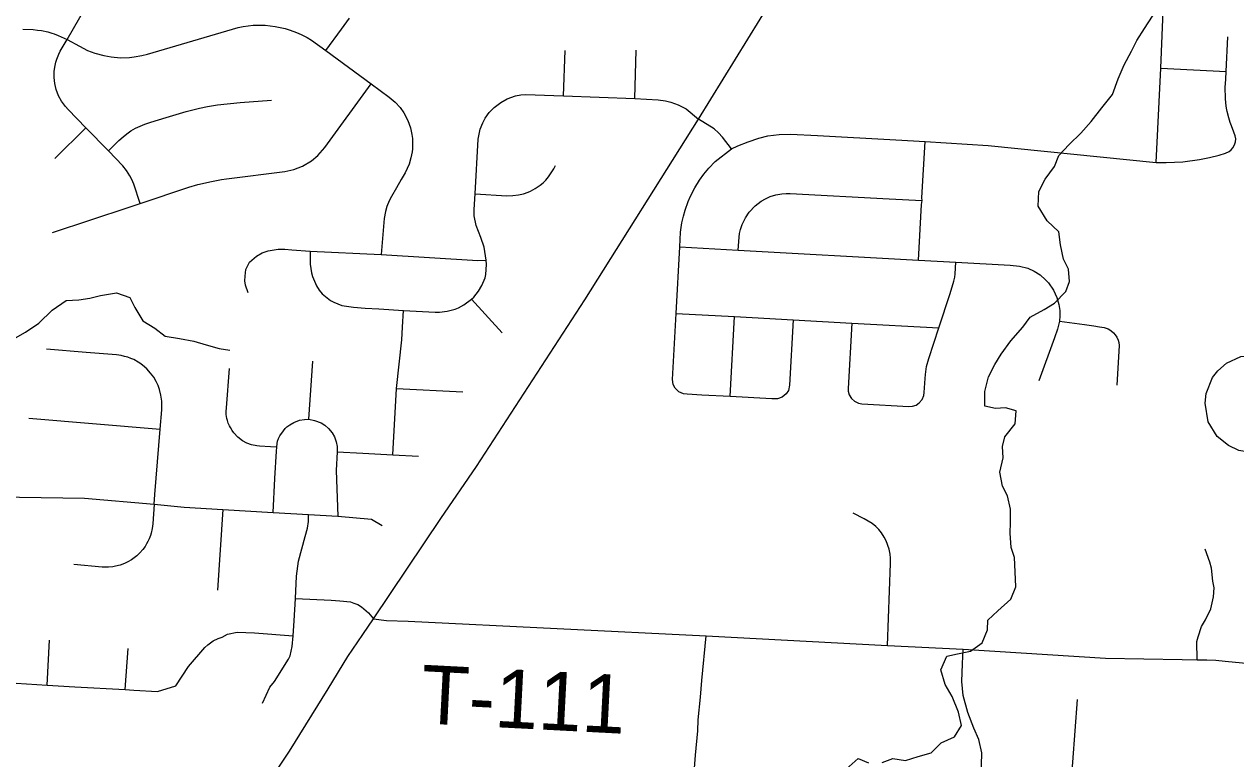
# Model space of a CAD drawing. Extents: x 114604 to 551442, y 316898 to 567001.
# Drawn here: x 222481 to 228680, y 462592 to 466350 of the extents above; entities that cross this region are included whole.
import ezdxf

# ---------------------------------------------------------------- set-up
doc = ezdxf.new("R2010")
doc.units = 0
for name, color, linetype in [('GE_P_Alignment_1000_Cardinal_Points', 7, 'Continuous'), ('GE_P_Alignment_500_Bearings', 7, 'Continuous'), ('PM_P_Cells', 7, 'Continuous'), ('PM_P_Crosswalk', 7, 'Continuous')]:
    doc.layers.add(name, color=color, linetype=linetype)

msp = doc.modelspace()

# ---------------------------------------------------------------- linework, layer by layer
at = {"layer": 'GE_P_Alignment_1000_Cardinal_Points'}
for p, q in [((225241.2, 465984.4), (225248.6, 466216.1)), ((225604.7, 465970.5), (225612.6, 466218)), ((228296.2, 466125.6), (228630.8, 466109.2)), ((222637.5, 465663.7), (222796.6, 465820.4)), ((224769.1, 464944.3), (224926.5, 464770.6)), ((226093.8, 464444.7), (226116.3, 464854.1)), ((223937.1, 464328.9), (223957, 464626.2)), ((224385.1, 464486.4), (224726, 464468.6)), ((222504.9, 464334), (223176.3, 464277.6)), ((223496.6, 463868), (223469.7, 463454.4)), ((222598.9, 462968.2), (222610.7, 463198.9)), ((222997.6, 462946.6), (223012.5, 463155.3))]:
    msp.add_line(p, q, dxfattribs=at)
for points in [[(228272.6, 465643.7), (228296.2, 466125.6), (228308, 466375.7), (228307.7, 466415.1), (228304.7, 466477.2), (228301.3, 466545.8), (228297.4, 466624.3), (228295, 466673.3), (228293, 466712.5), (228291.6, 466749.6), (228291.7, 466776.9), (228293.5, 466817.8), (228297.4, 466858.6), (228308.5, 466926), (228318, 466965.8), (228333.7, 467018.1), (228356.3, 467082.1)], [(223075.1, 465432.9), (223041.7, 465532.6), (223031.5, 465556.7), (223021.9, 465575.3), (223005.1, 465601.7), (222985.6, 465626.4), (222912, 465702.2), (222796.6, 465820.4), (222705.5, 465913.5), (222691.7, 465929), (222671.3, 465957.4), (222656.8, 465984.4), (222644.4, 466017.2), (222637.3, 466047.1), (222634, 466077.6), (222634.3, 466108.3), (222636.8, 466130), (222642.3, 466155.7), (222647.4, 466172.5), (222657.3, 466196.9), (222665.3, 466212.5), (222700.3, 466271.8), (222830.3, 466499.1)], [(222700.3, 466271.8), (222763.1, 466237.4), (222805.4, 466216.2), (222842.2, 466202.1), (222887.6, 466189.6), (222926.4, 466182.8), (222973.4, 466179.1), (223020.5, 466180.5), (223043.9, 466183), (223082.6, 466189.9), (223111.3, 466197.4), (223575.8, 466334.2), (223601.3, 466339.1), (223627.1, 466342.7), (223653, 466345), (223679, 466345.9), (223713.7, 466345), (223739.6, 466342.7), (223765.4, 466339.1), (223790.9, 466334.2), (223816.2, 466327.9), (223841.1, 466320.4), (223873.6, 466308.3), (223897.4, 466297.7), (223928.2, 466281.8), (223950.5, 466268.4), (224023.5, 466216.4), (224256.5, 466045.5), (224348.5, 465978), (224379.8, 465950.9), (224404, 465923.9), (224423.3, 465896.4), (224443.7, 465857.4), (224456.8, 465820.9), (224464.7, 465785.5), (224467.2, 465765), (224468.4, 465734), (224467.4, 465713.3), (224465.7, 465697.8), (224460, 465667.3), (224450.2, 465635.1), (224429.6, 465590.5), (224409.9, 465555.9), (224385.3, 465512.7), (224360.7, 465469.5), (224348.8, 465446.2), (224337.2, 465417.1), (224329.9, 465391.9), (224323.5, 465355.9), (224308.3, 465171.5)], [(224023.5, 466216.4), (224104.4, 466326), (224144.8, 466380.9)], [(222473.5, 466325.5), (222526, 466322.7), (222548.6, 466320.8), (222568.9, 466317.9), (222602.2, 466310.9), (222621.9, 466305.2), (222634.9, 466300.9), (222654, 466293.6), (222700.3, 466271.8)], [(226415.8, 464837.7), (226397.5, 464503.2), (226391, 464476.6), (226379.5, 464458.4), (226359.9, 464442.2), (226335.4, 464433.4), (226307, 464433), (226093.8, 464444.7), (225947.9, 464452.7), (225873.9, 464456.8), (225854.3, 464459.3), (225830.6, 464470.2), (225811.7, 464489), (225802.3, 464507.6), (225798.3, 464532.7), (225816.7, 464870.5), (225836.6, 465211.2), (225839.9, 465286), (225846.4, 465333.5), (225853.9, 465368), (225862.5, 465398.7), (225878.8, 465443.8), (225890.4, 465470.2), (225912.8, 465512.6), (225936.9, 465551.8), (225959.2, 465583.3), (225983.6, 465613.1), (226017.1, 465648.1), (226099.8, 465712.5), (226132.5, 465728.1), (226185.5, 465749), (226240.8, 465767.9), (226286.4, 465779.1), (226344.2, 465785.4), (226401.4, 465787.3), (226539.4, 465781.9), (226941.5, 465759.5), (227091, 465751.2), (227414.2, 465729.2), (228272.6, 465643.7), (228324.1, 465642.5), (228409.9, 465646.4), (228495, 465657.6), (228545.5, 465667.9), (228595.4, 465680.7), (228628.3, 465690.7), (228645.9, 465699), (228657.1, 465707.9), (228665.7, 465717.7), (228674.6, 465733.6), (228679, 465748.6), (228680.2, 465764.1), (228678.2, 465779.6), (228671.2, 465798.8), (228658.2, 465830.8), (228652.5, 465846.8), (228645, 465871.2), (228636.9, 465904.2), (228633.8, 465920.9), (228630, 465946.1), (228627.6, 465971.5), (228626.8, 466026.6), (228628.9, 466070), (228630.8, 466109.2), (228639.4, 466285.4)], [(222626.3, 465283.9), (223018.4, 465414), (223075.1, 465432.9), (223323.9, 465515.9), (223368.7, 465529.6), (223439.2, 465546.5), (223490.6, 465555.5), (223516.1, 465558.9), (223813.8, 465597.5), (223860.2, 465607.2), (223904.5, 465624.1), (223951.8, 465652.2), (223984.1, 465679.3), (224018.7, 465719.2), (224256.5, 466045.5)], [(222912, 465702.2), (222965.4, 465754.7), (222987.4, 465774.8), (223005.9, 465789.5), (223026.8, 465804.1), (223050.6, 465818.5), (223098.2, 465838.4), (223128.6, 465849.5), (223207, 465873.1), (223310.1, 465904), (223377.1, 465921.5), (223419.2, 465930.1), (223470.5, 465937.9), (223586.8, 465949.1), (223746.4, 465962.5)], [(223945, 465189.3), (223944.2, 465145.2), (223944.9, 465122.9), (223951, 465077.6), (223956.2, 465060), (223977, 465011.9), (223989.4, 464989.7), (224005.7, 464971.3), (224048.9, 464937.6), (224065.1, 464927.7), (224106.7, 464911), (224165.5, 464902.1), (224224.8, 464897.2), (224295.2, 464894.7), (224421.7, 464885.6), (224584.6, 464877.9), (224605.3, 464877.7), (224645.5, 464882.2), (224685.3, 464892.7), (224703.3, 464899.8), (224730.6, 464915.2), (224769.1, 464944.3), (224782.1, 464953.6), (224805.4, 464984.1), (224822.3, 465013.4), (224839.1, 465053.1), (224842.8, 465069.4), (224846.7, 465120.7), (224844.7, 465143.7), (224835.3, 465209.5), (224817.2, 465258.4), (224792.8, 465320.8), (224784, 465370.2), (224783.4, 465401.7), (224788.1, 465482.4), (224804.5, 465761.6), (224814.5, 465812.9), (224827.3, 465846), (224840, 465869.6), (224860.8, 465898.8), (224885.4, 465924.7), (224919.2, 465950.7), (224952.6, 465968.7), (224995.1, 465983.4), (225021.4, 465988.4), (225048.1, 465990.7), (225191.8, 465986.4), (225241.2, 465984.4), (225604.7, 465970.5), (225724.8, 465964.3), (225762.8, 465958), (225790.2, 465950.8), (225826.9, 465937.5), (225868.4, 465916.7), (225930.9, 465865.2)], [(226099.8, 465712.5), (226053.8, 465772.1), (226033.9, 465795.2), (226011.2, 465815.6), (225930.9, 465865.2)], [(227056.2, 465143.1), (227072.6, 465427.6), (227075.3, 465448.1), (227074.5, 465462.6), (227091, 465751.2)], [(224788.1, 465482.4), (224949.8, 465471.8), (224981.1, 465473.2), (225010.2, 465476.8), (225036, 465482.9), (225060.2, 465491.6), (225071.8, 465496.4), (225096.3, 465509.9), (225120.6, 465526.1), (225135.7, 465538.5), (225149.6, 465551.7), (225164, 465569.5), (225184.6, 465600), (225190.9, 465610.4), (225199.3, 465627.7)], [(226134.9, 465193.5), (226138.9, 465261.5), (226141.4, 465278.8), (226146.1, 465300.1), (226154.3, 465325), (226171.3, 465360.3), (226190.8, 465389.2), (226220.6, 465421), (226251.8, 465444.8), (226274.5, 465457.8), (226298.4, 465468.4), (226327.6, 465477.5), (226357.6, 465483), (226379.4, 465484.7), (226401.1, 465484.4), (226906.6, 465456.8), (227075.3, 465448.1)], [(225836.6, 465211.2), (226134.9, 465193.5), (227056.2, 465143.1), (227248.3, 465132.6), (227525.5, 465117.4), (227574.5, 465112.9), (227616.5, 465101.5), (227648.3, 465087.2), (227679.6, 465067.4), (227707.6, 465043.1), (227722.3, 465027), (227748.3, 464989.4), (227765.5, 464951.8), (227775.5, 464916.1), (227779.7, 464885.9), (227780.3, 464857.6), (227778, 464831.5), (227768.2, 464789.6), (227752.2, 464744.9), (227672.7, 464526.1)], [(223626.8, 464976.1), (223614, 465015.4), (223610.4, 465037.7), (223610.9, 465061.2), (223615.6, 465095.3), (223634.5, 465132.5), (223668.7, 465163.9), (223697.8, 465180.4), (223729.6, 465191.2), (223780, 465199.8), (223813.8, 465198.7), (223850.6, 465196.6), (223945, 465189.3), (224308.3, 465171.5), (224802.8, 465141.5), (224844.7, 465143.7)], [(226715.3, 464821.3), (226697, 464486.8), (226697.6, 464472.4), (226702.8, 464453.5), (226713.5, 464435.6), (226728.7, 464421.3), (226749.8, 464411), (226767.8, 464407.8), (227007.5, 464394.6), (227027, 464396.1), (227044.3, 464402), (227060.6, 464412.8), (227075.7, 464430.8), (227084, 464450), (227086.4, 464465.4), (227090.4, 464537.5), (227092.1, 464558.4), (227098.7, 464599.7), (227109.7, 464640.1), (227161, 464796.9), (227219, 464972.9), (227238.4, 465035.3), (227242.8, 465056.6), (227245, 465073.9), (227248.3, 465132.6)], [(224367.9, 464146.6), (224385.1, 464486.4), (224413.8, 464735.7), (224417.4, 464800.4), (224421.7, 464885.6)], [(225816.7, 464870.5), (226116.3, 464854.1), (226205.3, 464849.2), (226415.8, 464837.7), (226715.3, 464821.3), (227161, 464796.9)], [(227778, 464831.5), (227906.8, 464813.3), (227954.5, 464806.5), (227983.1, 464802.5), (228007.6, 464798.5), (228027.1, 464791.4), (228041.9, 464782.5), (228055, 464771.2), (228063.9, 464760.7), (228071.3, 464749), (228078.2, 464733.2), (228081.3, 464721.5), (228083.3, 464706), (228072, 464502.9)], [(223184.3, 464377.3), (223185.1, 464387.2), (223185.1, 464422), (223180.1, 464453), (223173.8, 464480.7), (223166.1, 464501.9), (223156.6, 464523), (223144.2, 464544.1), (223127.6, 464565.7), (223108.4, 464586.9), (223086, 464605.9), (223072.9, 464615.7), (223063.3, 464621.4), (223041.3, 464634.3), (223026.3, 464640.6), (223011.2, 464646), (222994.4, 464651), (222977.2, 464654.7), (222953.6, 464657.9), (222930.7, 464660.1), (222797.6, 464671.2), (222594.9, 464687.7)], [(229092, 464149.6), (228973.6, 464154.5), (228869.3, 464156.1), (228755.6, 464158.3), (228696.9, 464169.7), (228643.7, 464195.1), (228585.5, 464241.6), (228539.1, 464316.5), (228523.4, 464412.2), (228528.6, 464460.2), (228560.8, 464542.7), (228588.1, 464576), (228633.9, 464615.9), (228706.5, 464650.3), (228799.6, 464656.8), (228903.4, 464649.7), (228975.5, 464642.7), (229031.2, 464624.6), (229089.5, 464586.6), (229142, 464533), (229242.6, 464418.4), (229259.5, 464398.4)], [(223773.3, 464186.7), (223742, 464188.1), (223684.4, 464191.9), (223670.7, 464193), (223644.2, 464197.9), (223620.3, 464207.3), (223597.9, 464219), (223574.5, 464236.6), (223553.6, 464259.1), (223544.7, 464271.7), (223536.1, 464286.1), (223531.3, 464294.8), (223525.4, 464309.5), (223520.6, 464323.5), (223518, 464333.7), (223514.7, 464352.7), (223513.9, 464369.2), (223515.2, 464387.2), (223530.7, 464589)], [(223145.5, 463893.8), (223149.5, 463943.6), (223176.3, 464277.6), (223184.3, 464377.3)], [(223754.2, 463852.4), (223763.7, 464026.3), (223771.6, 464165.6), (223773.3, 464186.7), (223775.3, 464205.1), (223777.1, 464217.4), (223781.4, 464231.3), (223789, 464244.2), (223808.2, 464270.2), (223816.5, 464281.4), (223825.6, 464289.8), (223839.4, 464300.5), (223861.4, 464313.1), (223889.5, 464324.4), (223914.9, 464327.3), (223937.1, 464328.9), (223965.9, 464323.3), (224000.9, 464310), (224018.5, 464299.4), (224037.7, 464282.1), (224056.5, 464259.1), (224069, 464239.5), (224077.3, 464213.9), (224082, 464189.4), (224082.1, 464163.2), (224076.5, 464066.3), (224086, 463832.4)], [(224082.1, 464163.2), (224213.6, 464154.8), (224367.9, 464146.6), (224499.3, 464139.7)], [(221477.9, 463982.9), (221489.1, 463982.4), (221764.6, 463970.2), (221971, 463961), (222142.6, 463951.4), (222457.1, 463930.6), (222789.3, 463925.7), (223145.5, 463893.8), (223299.8, 463878.7), (223496.6, 463868), (223754.2, 463852.4), (223935.6, 463842.2), (224086, 463832.4), (224257.3, 463817.7), (224313.2, 463784.9)], [(223145.5, 463893.8), (223138.3, 463793.1), (223136.3, 463770.6), (223130.6, 463746.5), (223126.7, 463734.5), (223120.3, 463717.4), (223113.8, 463704.2), (223107.4, 463691.1), (223099.1, 463678.7), (223087.6, 463662.2), (223073.2, 463645.7), (223056.6, 463630), (223029.5, 463609.5), (223010.5, 463598.7), (222993.5, 463591.4), (222971.5, 463583.2), (222948.3, 463576.6), (222933.9, 463574.4), (222911.8, 463572.1), (222879.2, 463572.7), (222735.5, 463585.4)], [(226898.3, 463171.8), (226914.1, 463591.4), (226914, 463603.5), (226913.7, 463617.7), (226911.4, 463639.4), (226906.1, 463665), (226891.5, 463706.1), (226881.6, 463725.5), (226867.4, 463747.6), (226854, 463764.7), (226839.1, 463780.7), (226819.6, 463795.6), (226778.5, 463818.9), (226722.5, 463847.8)], [(223700.3, 462875.6), (223738.3, 462958.3), (223761.6, 462986.8), (223833.8, 463101.6), (223841.2, 463118.1), (223852.4, 463166.5), (223856.4, 463220.5), (223863.1, 463298.3), (223869.6, 463411.8), (223874.6, 463526.7), (223884.6, 463603), (223900.8, 463666.6), (223918.9, 463728.3), (223930.3, 463771.3), (223935.9, 463806.5), (223935.6, 463842.2)], [(228482.4, 463098.1), (228481.9, 463191.4), (228488.6, 463215.7), (228505.6, 463267.9), (228526.2, 463302.8), (228553.6, 463358.5), (228567, 463421.1), (228570.2, 463466.3), (228563, 463501), (228555.6, 463566.9), (228548.4, 463598.1), (228523.6, 463663.9)], [(223869.6, 463411.8), (224051.2, 463403.5), (224095.2, 463400.1), (224150.8, 463394.6), (224168.1, 463388.6), (224187.7, 463380.4), (224206.5, 463370), (224219.6, 463359.1), (224243.4, 463338.8), (224267.7, 463307.8)], [(224267.7, 463307.8), (224334, 463300.1), (224446.4, 463296.2), (225971.2, 463220.1), (226898.3, 463171.8), (227285.4, 463152.1), (228014.7, 463107.3), (228406.6, 463099.1), (228482.4, 463098.1), (228531.8, 463097.5), (228578.5, 463096.6), (228626.5, 463090.8), (228803.5, 463073.6), (228988.2, 463068.2), (229419.1, 463043.8), (229599.8, 463032.8), (229616, 463030.3)], [(221791.2, 463108.2), (221828.4, 463098.6), (222166.5, 463005.5), (222226.5, 462991.4), (222598.9, 462968.2), (222740.4, 462959.1), (222997.6, 462946.6), (223041.4, 462943.1), (223163.1, 462936.8), (223256.3, 462965.2), (223321.9, 463063.3), (223405.5, 463160.5), (223420.7, 463174.4), (223448.2, 463194.6), (223473.7, 463207), (223494.1, 463213.9), (223521.4, 463230.1), (223570.6, 463240.3), (223659.8, 463235.9), (223856.4, 463220.5)], [(225895.7, 462350.4), (225905.2, 462457.5), (225906.9, 462499.7), (225916.1, 462610.2), (225927.2, 462734.7), (225928.8, 462790.9), (225942.1, 462907.5), (225947.5, 462991.9), (225971.2, 463220.1)], [(227355, 462065.6), (227356.8, 462092.3), (227372.3, 462471.8), (227378.6, 462559.3), (227380.5, 462621.6), (227366.2, 462690.6), (227340.4, 462748), (227309.9, 462828.4), (227286.2, 462915.8), (227278.8, 462987.1), (227282.8, 463077), (227285.4, 463152.1)], [(227835.6, 462413.5), (227870.4, 462895.1)]]:
    msp.add_lwpolyline(points, dxfattribs=at)
at = {"layer": 'GE_P_Alignment_500_Bearings'}
msp.add_lwpolyline([(223611.7, 462289.7), (223838.9, 462631.4), (224036.2, 462949.5), (224136.8, 463115.4), (224214, 463228.4), (224267.7, 463307.8), (224612.2, 463820.5), (224795.7, 464087.4), (225349.4, 464940.4), (225930.9, 465865.2), (226498.9, 466786.9), (226789.8, 467255.2), (226925.5, 467489), (227733.7, 468819.7), (227999.7, 469261.5), (228387.6, 469907.1), (228647.2, 470336.2), (228797.4, 470579.9), (228994.9, 470891.8), (229253.6, 471308.7), (229516.5, 471741.3), (229893.7, 472375.4), (230082.8, 472675.1), (230190.4, 472845.5)], dxfattribs=at)
at = {"layer": 'PM_P_Cells'}
for points in [[(228078.4, 466071.6), (228109.8, 466142), (228147.2, 466212.3), (228174.7, 466266.6), (228214.2, 466329), (228253.6, 466391.4), (228283.1, 466447.7), (228308.6, 466502), (228336.2, 466556.2), (228365.7, 466608.5), (228401.3, 466658.9), (228440.8, 466717.3), (228466.3, 466769.5), (228499.8, 466827.9), (228543.2, 466892.3), (228574.8, 466942.6), (228614.3, 467001), (228647.8, 467053.3), (228707.2, 467127.9), (228748.5, 467198.3), (228802, 467264.8), (228837.5, 467317.2)], [(226870.4, 462572.2), (226926.1, 462592.7), (226990.1, 462583.2), (227055.9, 462603.8), (227121.7, 462622.4), (227173.2, 462672.9), (227240.9, 462703.5), (227276.4, 462761.9), (227261.8, 462829.8), (227229.2, 462909.6), (227192.7, 462971.4), (227172.1, 463047.2), (227201.5, 463117.6), (227257.4, 463128.1), (227323.2, 463142.7), (227382.8, 463185.2), (227410.2, 463251.5), (227411.8, 463301.6), (227463.4, 463348.1), (227528.8, 463408.7), (227554.3, 463471), (227551.6, 463549), (227549, 463621), (227530.6, 463672.9), (227526, 463747), (227527.6, 463801), (227527, 463869.1), (227512.5, 463937), (227486.1, 463986.8), (227473.5, 464058.8), (227490.9, 464131), (227486.4, 464189), (227498, 464239.1), (227551.4, 464305.7), (227556.9, 464371.8), (227502.8, 464387.3), (227450.9, 464384.8), (227396.8, 464396.4), (227396.2, 464470.4), (227415.6, 464546.7), (227447, 464609), (227480.6, 464661.3), (227529.9, 464729.8), (227591.3, 464800.4), (227628.8, 464850.8), (227700.4, 464891.4), (227752.1, 464923.9), (227811.6, 464982.5), (227829.1, 465034.7), (227824.6, 465096.7), (227798.2, 465148.5), (227783.6, 465222.4), (227775.1, 465288.4), (227714.7, 465343.9), (227670.1, 465419.6), (227673.5, 465493.7), (227705, 465558), (227752.4, 465622.5), (227775.9, 465678.7), (227827.4, 465735.2), (227886.9, 465793.8), (227940.3, 465852.3), (227995.7, 465922.8), (228049.1, 465991.3), (228078.4, 466071.6)], [(222413.1, 464731.4), (222486.7, 464774.1), (222556.2, 464820.7), (222623.6, 464887.3), (222695.2, 464936), (222761, 464940.6), (222816.9, 464949.1), (222870.8, 464961.5), (222952.5, 464976.3), (223020.7, 464952.8), (223047.1, 464901), (223087.6, 464833.3), (223149.8, 464795.8), (223202.1, 464754.2), (223276.2, 464742.9), (223348.2, 464729.5), (223412.3, 464710), (223478.4, 464690.6), (223532.4, 464683)], [(226686.8, 462538.5), (226748.3, 462593.1), (226800.4, 462571.6)]]:
    msp.add_lwpolyline(points, dxfattribs=at)

# ---------------------------------------------------------------- texts
at = {"layer": 'PM_P_Crosswalk'}
msp.add_text('T-111', height=300, rotation=357.04801, dxfattribs=at).set_placement((224504.9, 462773.4))

doc.saveas('drawing.dxf')
